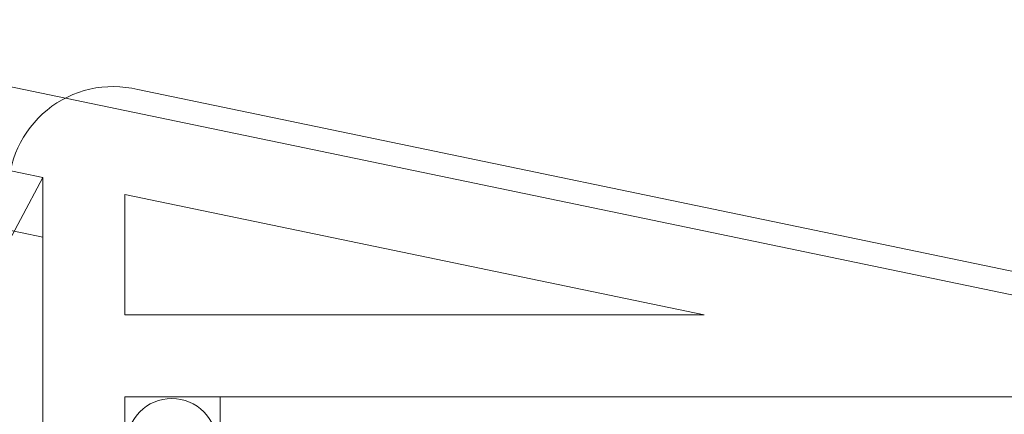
# Model space of a CAD drawing. Header units: millimetres. Extents: x 567 to 934, y -1 to 364.
# Tile 688 of 1056: x 773.96 to 777.32, y 112.47 to 113.82. Entities that reach past the tile are written whole.
import ezdxf

# ---------------------------------------------------------------- set-up
doc = ezdxf.new("R2010")
doc.units = ezdxf.units.MM
doc.header["$MEASUREMENT"] = 0
for name, color, linetype, lineweight in [('A-ANNO-SYMB', 7, 'Continuous', 9), ('A-DETL-THIN', 7, 'Continuous', 18), ('A-WALL', 7, 'Continuous', 25), ('ARQ-ALV-REB', 7, 'Continuous', 18), ('C-PROP-LINE', 7, 'Continuous', 25), ('Caixas e Ralos - TIGRE', 7, 'Continuous', 13), ('Peças hidrossanitárias', 7, 'Continuous', 13)]:
    doc.layers.add(name, color=color, linetype=linetype, lineweight=lineweight)

msp = doc.modelspace()

# ---------------------------------------------------------------- linework, layer by layer
at = {"layer": 'A-ANNO-SYMB', "color": 8, "linetype": 'Continuous', "lineweight": 5}
msp.add_line((774.3626, 113.5819), (788.112, 110.728), dxfattribs=at)
msp.add_arc((774.2779, 113.236), 0.3561, 76.2408, 182.0332, dxfattribs=at)
at = {"layer": 'A-DETL-THIN', "color": 8, "lineweight": 5}
msp.add_line((774.039, 113.2821), (770.839, 107.3027), dxfattribs=at)
at = {"layer": 'A-WALL', "color": 8, "lineweight": 5}
for p, q in [((788.479, 110.5708), (763.6793, 115.7183)), ((770.839, 113.9463), (774.039, 113.2821)), ((774.039, 113.0778), (770.839, 113.742)), ((774.039, 113.2821), (774.039, 111.9727)), ((774.319, 112.8137), (774.319, 113.224)), ((774.319, 113.224), (776.2956, 112.8137)), ((776.2956, 112.8137), (774.319, 112.8137)), ((774.319, 112.5337), (777.6446, 112.5337)), ((774.319, 111.9727), (774.319, 112.5337))]:
    msp.add_line(p, q, dxfattribs=at)
at = {"layer": 'ARQ-ALV-REB', "color": 8, "lineweight": 5}
msp.add_line((774.6435, 112.5337), (774.6435, 112.2092), dxfattribs=at)
at = {"layer": 'C-PROP-LINE', "color": 8, "lineweight": 5}
msp.add_line((827.8839, 102.3918), (763.6793, 115.7183), dxfattribs=at)
at = {"layer": 'Caixas e Ralos - TIGRE', "color": 8, "lineweight": 5}
msp.add_line((774.6435, 112.2092), (774.6435, 112.5337), dxfattribs=at)
for start, end in [(90, 270), (270, 90)]:
    msp.add_arc((774.479, 112.3737), 0.154, start, end, dxfattribs=at)
at = {"layer": 'Peças hidrossanitárias', "color": 8, "lineweight": 5}
msp.add_line((774.6435, 112.5337), (774.6435, 112.2092), dxfattribs=at)

doc.saveas('drawing.dxf')
